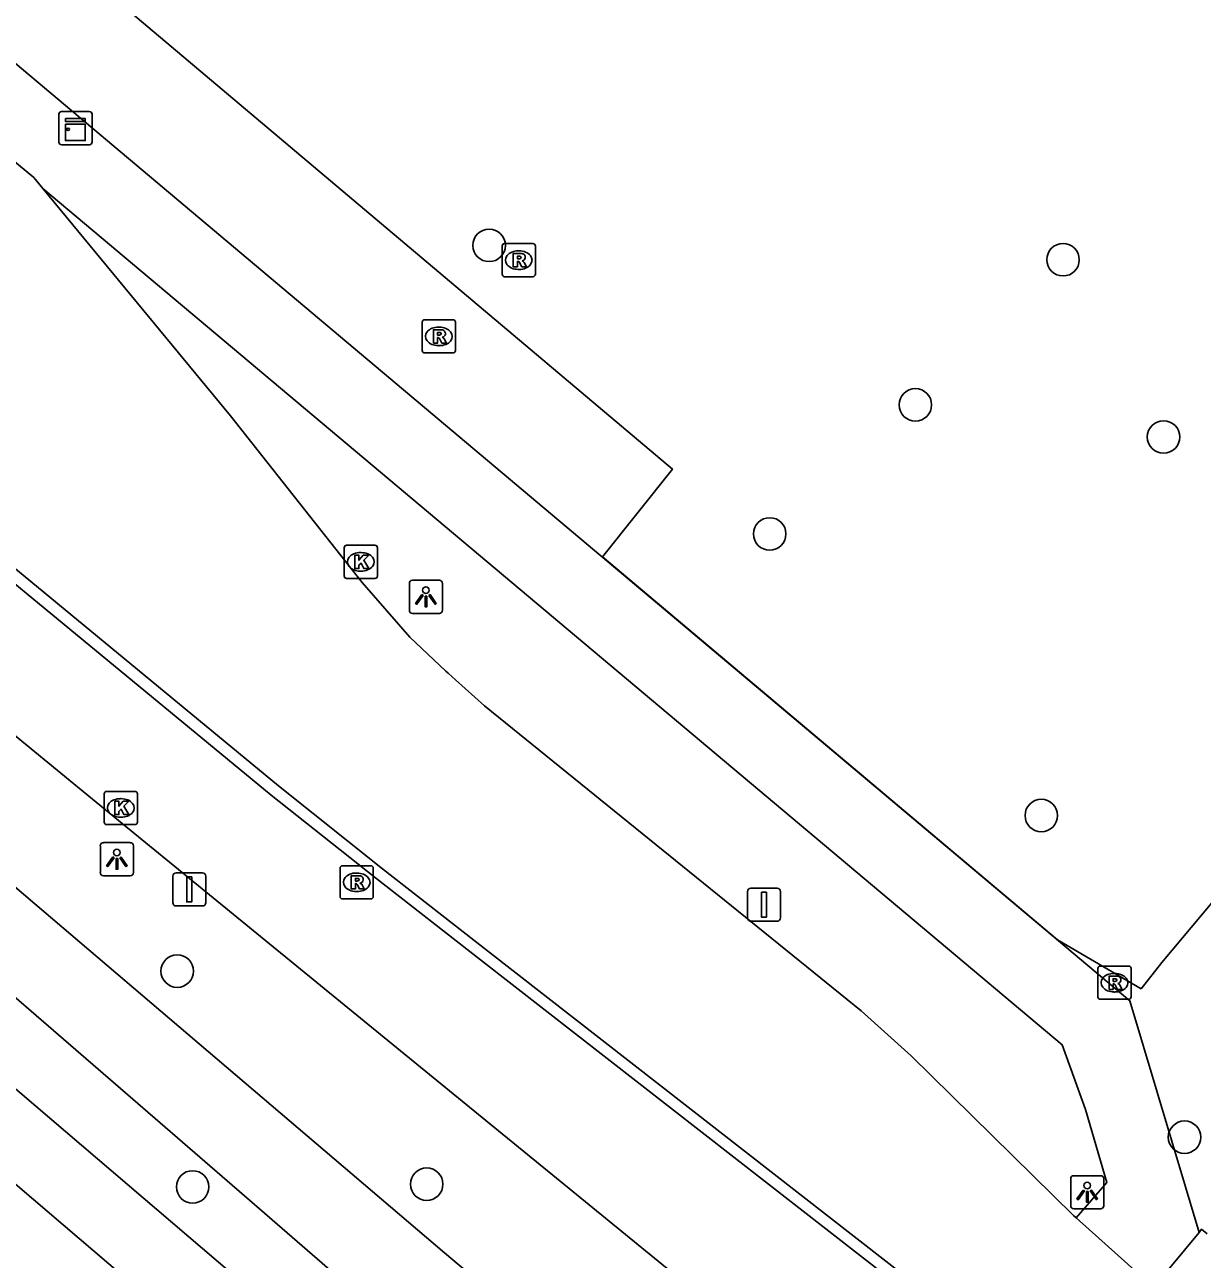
# Model space of a CAD drawing. Extents: x 161477 to 163040, y 383680 to 384868.
# Drawn here: x 161725.54 to 161760.98, y 384500.08 to 384537.26 of the extents above; entities that cross this region are included whole.
import ezdxf

# ---------------------------------------------------------------- set-up
doc = ezdxf.new("R2010")
doc.units = 0
for name, color, linetype in [('IMGEO_Afsluitpaal', 7, 'Continuous'), ('IMGEO_Boom', 7, 'Continuous'), ('IMGEO_Fietspad_gesloten', 7, 'Continuous'), ('IMGEO_Hek', 7, 'Continuous'), ('IMGEO_Kast', 7, 'Continuous'), ('IMGEO_Kolk', 7, 'Continuous'), ('IMGEO_Lichtpunt', 7, 'Continuous'), ('IMGEO_Rijbaan_lokaal_gesloten', 7, 'Continuous'), ('IMGEO_Rioolput', 7, 'Continuous'), ('IMGEO_Verkeersbordpaal', 7, 'Continuous'), ('IMGEO_Voetpad_gesloten', 7, 'Continuous'), ('IMGEO_Voetpad_open', 7, 'Continuous')]:
    doc.layers.add(name, color=color, linetype=linetype)

msp = doc.modelspace()

# ---------------------------------------------------------------- linework, layer by layer
at = {"layer": 'IMGEO_Afsluitpaal'}
for p, q in [((161747.395, 384511.26), (161748.185, 384511.26)), ((161748.185, 384511.26), (161747.395, 384511.26)), ((161747.295, 384510.36), (161747.295, 384511.16)), ((161747.295, 384511.16), (161747.295, 384510.36)), ((161748.285, 384511.16), (161748.285, 384510.36)), ((161748.285, 384510.36), (161748.285, 384511.16)), ((161748.185, 384510.26), (161747.395, 384510.26)), ((161747.395, 384510.26), (161748.185, 384510.26))]:
    msp.add_line(p, q, dxfattribs=at)
msp.add_lwpolyline([(161747.715, 384511.135), (161747.865, 384511.135), (161747.865, 384510.385), (161747.715, 384510.385), (161747.715, 384511.135)], dxfattribs=at)
for centre, start, end in [((161747.395, 384511.16), 90, 180), ((161747.395, 384511.16), 90, 180), ((161748.185, 384511.16), 0, 90), ((161748.185, 384511.16), 360, 90), ((161747.395, 384510.36), 180, 270), ((161747.395, 384510.36), 180, 270), ((161748.185, 384510.36), 270, 0), ((161748.185, 384510.36), 270, 0)]:
    msp.add_arc(centre, 0.1, start, end, dxfattribs=at)
at = {"layer": 'IMGEO_Boom'}
for centre in [(161739.518, 384530.612), (161756.792, 384530.181), (161752.347, 384525.811), (161759.817, 384524.844), (161747.963, 384521.924), (161756.137, 384513.445), (161730.13, 384508.76), (161760.449, 384503.759), (161730.595, 384502.262), (161737.64, 384502.344)]:
    msp.add_circle(centre, 0.489, dxfattribs=at)
at = {"layer": 'IMGEO_Fietspad_gesloten'}
for points in [[(161742.471, 384493.27), (161738.494, 384496.491), (161732.151, 384501.995), (161718.936, 384513.436), (161679.396, 384546.949)], [(161698.057, 384534.466), (161738.175, 384500.28), (161743.793, 384495.549), (161744.856, 384494.9), (161745.876, 384494.553)]]:
    msp.add_lwpolyline(points, dxfattribs=at)
at = {"layer": 'IMGEO_Hek'}
for points in [[(161694.364, 384566.706), (161703.664, 384558.776), (161724.439, 384541.249), (161745.033, 384523.877), (161742.926, 384521.23)], [(161756.621, 384509.705), (161742.926, 384521.23)], [(161780.237, 384505.953), (161766.67, 384517.26), (161759.763, 384509.02)], [(161756.621, 384509.705), (161759.147, 384508.23)], [(161759.147, 384508.23), (161759.763, 384509.02)]]:
    msp.add_lwpolyline(points, dxfattribs=at)
at = {"layer": 'IMGEO_Kast'}
for p, q in [((161726.644, 384534.643), (161727.485, 384534.643)), ((161727.485, 384534.643), (161726.644, 384534.643)), ((161726.569, 384533.718), (161726.569, 384534.559)), ((161726.569, 384534.559), (161726.569, 384533.718)), ((161727.569, 384534.568), (161727.569, 384533.727)), ((161727.569, 384533.727), (161727.569, 384534.568)), ((161727.494, 384533.643), (161726.653, 384533.643)), ((161726.653, 384533.643), (161727.494, 384533.643))]:
    msp.add_line(p, q, dxfattribs=at)
for points in [[(161726.764, 384534.433), (161727.364, 384534.433), (161727.364, 384534.348), (161726.764, 384534.348), (161726.764, 384534.433)], [(161726.764, 384534.258), (161727.364, 384534.258), (161727.364, 384533.769), (161726.764, 384533.769), (161726.764, 384534.258)]]:
    msp.add_lwpolyline(points, dxfattribs=at)
msp.add_circle((161726.848, 384534.107), 0.0377, dxfattribs=at)
for centre, start, end in [((161726.647, 384534.565), 92.4484, 184.2845), ((161726.647, 384534.565), 92.4484, 184.2845), ((161727.491, 384534.565), 2.4484, 94.2845), ((161727.491, 384534.565), 2.4484, 94.2845), ((161726.647, 384533.721), 182.4484, 274.2845), ((161726.647, 384533.721), 182.4484, 274.2845), ((161727.491, 384533.721), 272.4484, 4.2845), ((161727.491, 384533.721), 272.4484, 4.2845)]:
    msp.add_arc(centre, 0.0779, start, end, dxfattribs=at)
at = {"layer": 'IMGEO_Kolk'}
for p, q in [((161735.155, 384520.657), (161735.155, 384521.509)), ((161735.23, 384521.583), (161736.082, 384521.583)), ((161735.643, 384521.363), (161735.668, 384521.363)), ((161736.156, 384521.509), (161736.156, 384520.657)), ((161736.082, 384520.583), (161735.23, 384520.583)), ((161735.666, 384520.803), (161735.641, 384520.803)), ((161728.007, 384514.173), (161728.859, 384514.173)), ((161727.932, 384513.247), (161727.932, 384514.099)), ((161728.42, 384513.953), (161728.445, 384513.953)), ((161728.933, 384514.099), (161728.933, 384513.247)), ((161728.859, 384513.173), (161728.007, 384513.173)), ((161728.443, 384513.393), (161728.418, 384513.393))]:
    msp.add_line(p, q, dxfattribs=at)
for points in [[(161735.155, 384520.657), (161735.155, 384521.509)], [(161735.23, 384521.583), (161736.082, 384521.583)], [(161735.476, 384521.283), (161735.599, 384521.283), (161735.599, 384521.132), (161735.729, 384521.283), (161735.893, 384521.283), (161735.747, 384521.132), (161735.9, 384520.883), (161735.748, 384520.883), (161735.663, 384521.047), (161735.599, 384520.98), (161735.599, 384520.883), (161735.476, 384520.883), (161735.476, 384521.283)], [(161736.156, 384521.509), (161736.156, 384520.657)], [(161736.082, 384520.583), (161735.23, 384520.583)], [(161728.007, 384514.173), (161728.859, 384514.173)], [(161727.932, 384513.247), (161727.932, 384514.099)], [(161728.253, 384513.873), (161728.376, 384513.873), (161728.376, 384513.722), (161728.506, 384513.873), (161728.67, 384513.873), (161728.524, 384513.722), (161728.677, 384513.473), (161728.525, 384513.473), (161728.44, 384513.637), (161728.376, 384513.57), (161728.376, 384513.473), (161728.253, 384513.473), (161728.253, 384513.873)], [(161728.933, 384514.099), (161728.933, 384513.247)], [(161728.859, 384513.173), (161728.007, 384513.173)]]:
    msp.add_lwpolyline(points, dxfattribs=at)
for centre, start, end in [((161735.232, 384521.507), 91.552, 178.448), ((161735.232, 384521.507), 91.552, 178.448), ((161736.08, 384521.507), 1.552, 88.448), ((161736.08, 384521.507), 1.552, 88.448), ((161735.232, 384520.659), 181.552, 268.448), ((161735.232, 384520.659), 181.552, 268.448), ((161736.08, 384520.659), 271.552, 358.448), ((161736.08, 384520.659), 271.552, 358.448), ((161728.009, 384514.097), 91.552, 178.448), ((161728.009, 384514.097), 91.552, 178.448), ((161728.857, 384514.097), 1.552, 88.448), ((161728.857, 384514.097), 1.552, 88.448), ((161728.009, 384513.249), 181.552, 268.448), ((161728.009, 384513.249), 181.552, 268.448), ((161728.857, 384513.249), 271.552, 358.448), ((161728.857, 384513.249), 271.552, 358.448)]:
    msp.add_arc(centre, 0.0765, start, end, dxfattribs=at)
for centre, major_axis, ratio, start_param, end_param in [((161735.642, 384521.083), (-0.387, 0.002), 0.722429, 4.712389, 7.853982), ((161735.667, 384521.083), (-0.39, 0.002), 0.717154, 1.570796, 4.712389), ((161728.419, 384513.673), (-0.387, 0.002), 0.722429, 4.712389, 7.853982), ((161728.444, 384513.673), (-0.39, 0.002), 0.717154, 1.570796, 4.712389)]:
    msp.add_ellipse(centre, major_axis=major_axis, ratio=ratio, start_param=start_param, end_param=end_param, dxfattribs=at)
at = {"layer": 'IMGEO_Lichtpunt'}
for p, q in [((161738.02, 384520.528), (161737.212, 384520.528)), ((161738.02, 384520.528), (161737.212, 384520.528)), ((161737.118, 384520.433), (161737.118, 384519.626)), ((161737.118, 384520.433), (161737.118, 384519.626)), ((161738.114, 384519.626), (161738.114, 384520.433)), ((161738.114, 384519.626), (161738.114, 384520.433)), ((161737.212, 384519.532), (161738.02, 384519.532)), ((161737.212, 384519.532), (161738.02, 384519.532)), ((161727.817, 384512.533), (161727.817, 384511.726)), ((161727.817, 384512.533), (161727.817, 384511.726)), ((161728.719, 384512.628), (161727.911, 384512.628)), ((161728.719, 384512.628), (161727.911, 384512.628)), ((161728.813, 384511.726), (161728.813, 384512.533)), ((161728.813, 384511.726), (161728.813, 384512.533)), ((161727.911, 384511.632), (161728.719, 384511.632)), ((161727.911, 384511.632), (161728.719, 384511.632)), ((161757.022, 384502.504), (161757.022, 384501.697)), ((161757.022, 384502.504), (161757.022, 384501.697)), ((161757.924, 384502.599), (161757.116, 384502.599)), ((161757.924, 384502.599), (161757.116, 384502.599)), ((161758.018, 384501.697), (161758.018, 384502.504)), ((161758.018, 384501.697), (161758.018, 384502.504)), ((161757.116, 384501.603), (161757.924, 384501.603)), ((161757.116, 384501.603), (161757.924, 384501.603))]:
    msp.add_line(p, q, dxfattribs=at)
for points in [[(161737.492, 384520.097), (161737.531, 384520.069), (161737.343, 384519.807), (161737.305, 384519.834), (161737.492, 384520.097)], [(161737.594, 384520.049), (161737.641, 384520.049), (161737.641, 384519.727), (161737.594, 384519.727), (161737.594, 384520.049)], [(161737.704, 384520.069), (161737.742, 384520.096), (161737.929, 384519.834), (161737.89, 384519.806), (161737.704, 384520.069)], [(161728.191, 384512.197), (161728.23, 384512.169), (161728.042, 384511.907), (161728.004, 384511.934), (161728.191, 384512.197)], [(161728.293, 384512.149), (161728.34, 384512.149), (161728.34, 384511.827), (161728.293, 384511.827), (161728.293, 384512.149)], [(161728.403, 384512.169), (161728.441, 384512.196), (161728.628, 384511.934), (161728.589, 384511.906), (161728.403, 384512.169)], [(161757.396, 384502.168), (161757.435, 384502.14), (161757.247, 384501.878), (161757.209, 384501.905), (161757.396, 384502.168)], [(161757.498, 384502.12), (161757.545, 384502.12), (161757.545, 384501.798), (161757.498, 384501.798), (161757.498, 384502.12)], [(161757.608, 384502.14), (161757.646, 384502.167), (161757.833, 384501.905), (161757.794, 384501.877), (161757.608, 384502.14)]]:
    msp.add_lwpolyline(points, dxfattribs=at)
for centre in [(161737.617, 384520.231), (161728.316, 384512.331), (161757.521, 384502.302)]:
    msp.add_circle(centre, 0.0994, dxfattribs=at)
for centre, start, end in [((161737.212, 384520.433), 90, 180), ((161737.212, 384520.433), 90, 180), ((161738.02, 384520.433), 0, 90), ((161738.02, 384520.433), 0, 90), ((161737.212, 384519.626), 180, 270), ((161737.212, 384519.626), 180, 270), ((161738.02, 384519.626), 270, 0), ((161738.02, 384519.626), 270, 360), ((161727.911, 384512.533), 90, 180), ((161727.911, 384512.533), 90, 180), ((161728.719, 384512.533), 0, 90), ((161728.719, 384512.533), 0, 90), ((161727.911, 384511.726), 180, 270), ((161727.911, 384511.726), 180, 270), ((161728.719, 384511.726), 270, 0), ((161728.719, 384511.726), 270, 360), ((161757.116, 384502.504), 90, 180), ((161757.116, 384502.504), 90, 180), ((161757.924, 384502.504), 0, 90), ((161757.924, 384502.504), 0, 90), ((161757.116, 384501.697), 180, 270), ((161757.116, 384501.697), 180, 270), ((161757.924, 384501.697), 270, 0), ((161757.924, 384501.697), 270, 360)]:
    msp.add_arc(centre, 0.0946, start, end, dxfattribs=at)
at = {"layer": 'IMGEO_Rijbaan_lokaal_gesloten'}
for points in [[(161699.909, 384536.614), (161710.962, 384527.577), (161718.281, 384521.57), (161728.362, 384513.296), (161736.359, 384506.763), (161744.99, 384499.712), (161748.886, 384496.485), (161751.746, 384494.05)], [(161726.09, 384532.33), (161725.811, 384532.656), (161723.613, 384534.474)], [(161757.185, 384501.335), (161757.111, 384501.401), (161752.219, 384506.212), (161750.717, 384507.564), (161739.38, 384516.745), (161738.506, 384517.532), (161738.289, 384517.727), (161738.213, 384517.796), (161737.128, 384518.817), (161735.698, 384520.457), (161731.734, 384525.482), (161726.09, 384532.33)], [(161718.26, 384526.644), (161733.182, 384514.341), (161736.308, 384511.837), (161739.469, 384509.368), (161756.636, 384495.993)], [(161756.636, 384495.993), (161756.418, 384495.733), (161739.259, 384509.1), (161736.098, 384511.571), (161732.954, 384514.063), (161718.034, 384526.362)], [(161759.518, 384499.242), (161759.408, 384499.333), (161758.86, 384499.826), (161758.742, 384499.932), (161757.185, 384501.335)]]:
    msp.add_lwpolyline(points, dxfattribs=at)
at = {"layer": 'IMGEO_Rioolput'}
for p, q in [((161739.909, 384529.743), (161739.909, 384530.595)), ((161739.984, 384530.669), (161740.836, 384530.669)), ((161740.91, 384530.595), (161740.91, 384529.743)), ((161740.397, 384530.449), (161740.422, 384530.449)), ((161740.42, 384529.889), (161740.395, 384529.889)), ((161740.836, 384529.669), (161739.984, 384529.669)), ((161737.505, 384527.447), (161737.505, 384528.299)), ((161737.58, 384528.373), (161738.432, 384528.373)), ((161738.506, 384528.299), (161738.506, 384527.447)), ((161737.993, 384528.153), (161738.018, 384528.153)), ((161738.016, 384527.593), (161737.991, 384527.593)), ((161738.432, 384527.373), (161737.58, 384527.373)), ((161735.106, 384511.934), (161735.958, 384511.934)), ((161735.031, 384511.008), (161735.031, 384511.86)), ((161735.519, 384511.714), (161735.544, 384511.714)), ((161736.032, 384511.86), (161736.032, 384511.008)), ((161735.958, 384510.934), (161735.106, 384510.934)), ((161735.542, 384511.154), (161735.517, 384511.154)), ((161757.839, 384507.985), (161757.839, 384508.837)), ((161757.914, 384508.911), (161758.766, 384508.911)), ((161758.327, 384508.691), (161758.352, 384508.691)), ((161758.84, 384508.837), (161758.84, 384507.985)), ((161758.766, 384507.911), (161757.914, 384507.911)), ((161758.35, 384508.131), (161758.325, 384508.131))]:
    msp.add_line(p, q, dxfattribs=at)
for points in [[(161739.909, 384529.743), (161739.909, 384530.595)], [(161739.984, 384530.669), (161740.836, 384530.669)], [(161740.91, 384530.595), (161740.91, 384529.743)], [(161740.498, 384530.367), (161740.246, 384530.369), (161740.246, 384529.969)], [(161740.424, 384530.288), (161740.37, 384530.288), (161740.37, 384530.207)], [(161740.37, 384530.207), (161740.422, 384530.207)], [(161740.246, 384529.969), (161740.37, 384529.969), (161740.37, 384530.131), (161740.381, 384530.131)], [(161740.428, 384530.102), (161740.499, 384529.969), (161740.639, 384529.969), (161740.574, 384530.095)], [(161740.836, 384529.669), (161739.984, 384529.669)], [(161737.505, 384527.447), (161737.505, 384528.299)], [(161737.58, 384528.373), (161738.432, 384528.373)], [(161738.506, 384528.299), (161738.506, 384527.447)], [(161738.094, 384528.071), (161737.842, 384528.073), (161737.842, 384527.673)], [(161738.02, 384527.992), (161737.966, 384527.992), (161737.966, 384527.911)], [(161737.966, 384527.911), (161738.018, 384527.911)], [(161737.842, 384527.673), (161737.966, 384527.673), (161737.966, 384527.835), (161737.977, 384527.835)], [(161738.024, 384527.806), (161738.095, 384527.673), (161738.235, 384527.673), (161738.17, 384527.799)], [(161738.432, 384527.373), (161737.58, 384527.373)], [(161735.106, 384511.934), (161735.958, 384511.934)], [(161735.031, 384511.008), (161735.031, 384511.86)], [(161735.62, 384511.632), (161735.368, 384511.634), (161735.368, 384511.234)], [(161735.546, 384511.553), (161735.492, 384511.553), (161735.492, 384511.472)], [(161736.032, 384511.86), (161736.032, 384511.008)], [(161735.368, 384511.234), (161735.492, 384511.234), (161735.492, 384511.396), (161735.503, 384511.396)], [(161735.492, 384511.472), (161735.544, 384511.472)], [(161735.55, 384511.367), (161735.621, 384511.234), (161735.761, 384511.234), (161735.696, 384511.36)], [(161735.958, 384510.934), (161735.106, 384510.934)], [(161757.839, 384507.985), (161757.839, 384508.837)], [(161757.914, 384508.911), (161758.766, 384508.911)], [(161758.428, 384508.609), (161758.176, 384508.611), (161758.176, 384508.211)], [(161758.84, 384508.837), (161758.84, 384507.985)], [(161758.176, 384508.211), (161758.3, 384508.211), (161758.3, 384508.373), (161758.311, 384508.373)], [(161758.354, 384508.53), (161758.3, 384508.53), (161758.3, 384508.449)], [(161758.3, 384508.449), (161758.352, 384508.449)], [(161758.358, 384508.344), (161758.429, 384508.211), (161758.569, 384508.211), (161758.504, 384508.337)], [(161758.766, 384507.911), (161757.914, 384507.911)]]:
    msp.add_lwpolyline(points, dxfattribs=at)
for centre, radius, start, end in [((161739.986, 384530.593), 0.0765, 91.552, 178.448), ((161739.986, 384530.593), 0.0765, 91.552, 178.448), ((161740.834, 384530.593), 0.0765, 1.552, 88.448), ((161740.834, 384530.593), 0.0765, 1.552, 88.448), ((161740.406, 384530.396), 0.19, 274.7715, 282.9687), ((161740.43, 384530.192), 0.0964, 77.0061, 93.1865), ((161740.444, 384530.249), 0.0378, 276.6634, 79.6772), ((161740.497, 384530.257), 0.109, 350.3612, 89.416), ((161740.495, 384530.257), 0.112, 277.5842, 350.9817), ((161740.479, 384530.042), 0.108, 29.5134, 73.7905), ((161740.38, 384530.078), 0.0533, 26.0293, 88.6989), ((161739.986, 384529.745), 0.0765, 181.552, 268.448), ((161739.986, 384529.745), 0.0765, 181.552, 268.448), ((161740.834, 384529.745), 0.0765, 271.552, 358.448), ((161740.834, 384529.745), 0.0765, 271.552, 358.448), ((161737.582, 384528.297), 0.0765, 91.552, 178.448), ((161737.582, 384528.297), 0.0765, 91.552, 178.448), ((161738.43, 384528.297), 0.0765, 1.552, 88.448), ((161738.43, 384528.297), 0.0765, 1.552, 88.448), ((161738.002, 384528.1), 0.19, 274.7715, 282.9687), ((161738.026, 384527.896), 0.0964, 77.0061, 93.1865), ((161738.04, 384527.953), 0.0378, 276.6634, 79.6772), ((161738.093, 384527.961), 0.109, 350.3612, 89.416), ((161738.091, 384527.961), 0.112, 277.5842, 350.9817), ((161737.976, 384527.782), 0.0533, 26.0293, 88.6989), ((161738.075, 384527.746), 0.108, 29.5134, 73.7905), ((161737.582, 384527.449), 0.0765, 181.552, 268.448), ((161737.582, 384527.449), 0.0765, 181.552, 268.448), ((161738.43, 384527.449), 0.0765, 271.552, 358.448), ((161738.43, 384527.449), 0.0765, 271.552, 358.448), ((161735.108, 384511.858), 0.0765, 91.552, 178.448), ((161735.108, 384511.858), 0.0765, 91.552, 178.448), ((161735.956, 384511.858), 0.0765, 1.552, 88.448), ((161735.956, 384511.858), 0.0765, 1.552, 88.448), ((161735.552, 384511.457), 0.0964, 77.0061, 93.1865), ((161735.619, 384511.522), 0.109, 350.3612, 89.416), ((161735.502, 384511.343), 0.0533, 26.0293, 88.6989), ((161735.528, 384511.661), 0.19, 274.7715, 282.9687), ((161735.566, 384511.514), 0.0378, 276.6634, 79.6772), ((161735.617, 384511.522), 0.112, 277.5842, 350.9817), ((161735.601, 384511.307), 0.108, 29.5134, 73.7905), ((161735.108, 384511.01), 0.0765, 181.552, 268.448), ((161735.108, 384511.01), 0.0765, 181.552, 268.448), ((161735.956, 384511.01), 0.0765, 271.552, 358.448), ((161735.956, 384511.01), 0.0765, 271.552, 358.448), ((161757.916, 384508.835), 0.0765, 91.552, 178.448), ((161757.916, 384508.835), 0.0765, 91.552, 178.448), ((161758.427, 384508.499), 0.109, 350.3612, 89.416), ((161758.764, 384508.835), 0.0765, 1.552, 88.448), ((161758.764, 384508.835), 0.0765, 1.552, 88.448), ((161758.31, 384508.32), 0.0533, 26.0293, 88.6989), ((161758.336, 384508.638), 0.19, 274.7715, 282.9687), ((161758.36, 384508.434), 0.0964, 77.0061, 93.1865), ((161758.374, 384508.491), 0.0378, 276.6634, 79.6772), ((161758.425, 384508.499), 0.112, 277.5842, 350.9817), ((161758.409, 384508.284), 0.108, 29.5134, 73.7905), ((161757.916, 384507.987), 0.0765, 181.552, 268.448), ((161757.916, 384507.987), 0.0765, 181.552, 268.448), ((161758.764, 384507.987), 0.0765, 271.552, 358.448), ((161758.764, 384507.987), 0.0765, 271.552, 358.448)]:
    msp.add_arc(centre, radius, start, end, dxfattribs=at)
for centre, major_axis, ratio, start_param, end_param in [((161740.396, 384530.169), (-0.387, 0.002), 0.722429, 4.712389, 7.853982), ((161740.421, 384530.169), (-0.39, 0.002), 0.717154, 1.570796, 4.712389), ((161737.992, 384527.873), (-0.387, 0.002), 0.722429, 4.712389, 7.853982), ((161738.017, 384527.873), (-0.39, 0.002), 0.717154, 1.570796, 4.712389), ((161735.518, 384511.434), (-0.387, 0.002), 0.722429, 4.712389, 7.853982), ((161735.543, 384511.434), (-0.39, 0.002), 0.717154, 1.570796, 4.712389), ((161758.326, 384508.411), (-0.387, 0.002), 0.722429, 4.712389, 7.853982), ((161758.351, 384508.411), (-0.39, 0.002), 0.717154, 1.570796, 4.712389)]:
    msp.add_ellipse(centre, major_axis=major_axis, ratio=ratio, start_param=start_param, end_param=end_param, dxfattribs=at)
at = {"layer": 'IMGEO_Verkeersbordpaal'}
for p, q in [((161729.998, 384510.821), (161729.998, 384511.621)), ((161729.998, 384511.621), (161729.998, 384510.821)), ((161730.098, 384511.721), (161730.888, 384511.721)), ((161730.888, 384511.721), (161730.098, 384511.721)), ((161730.988, 384511.621), (161730.988, 384510.821)), ((161730.988, 384510.821), (161730.988, 384511.621)), ((161730.888, 384510.721), (161730.098, 384510.721)), ((161730.098, 384510.721), (161730.888, 384510.721))]:
    msp.add_line(p, q, dxfattribs=at)
msp.add_lwpolyline([(161730.418, 384511.596), (161730.568, 384511.596), (161730.568, 384510.846), (161730.418, 384510.846), (161730.418, 384511.596)], dxfattribs=at)
for centre, start, end in [((161730.098, 384511.621), 90, 180), ((161730.098, 384511.621), 90, 180), ((161730.888, 384511.621), 0, 90), ((161730.888, 384511.621), 360, 90), ((161730.098, 384510.821), 180, 270), ((161730.098, 384510.821), 180, 270), ((161730.888, 384510.821), 270, 0), ((161730.888, 384510.821), 270, 0)]:
    msp.add_arc(centre, 0.1, start, end, dxfattribs=at)
at = {"layer": 'IMGEO_Voetpad_gesloten'}
for points in [[(161760.886, 384500.893), (161759.565, 384499.296), (161759.518, 384499.242)], [(161760.886, 384500.893), (161760.961, 384500.987), (161761.131, 384500.854)]]:
    msp.add_lwpolyline(points, dxfattribs=at)
at = {"layer": 'IMGEO_Voetpad_open'}
for points in [[(161692.773, 384563.441), (161758.806, 384507.866), (161760.886, 384500.893)], [(161746.134, 384487.423), (161731.371, 384500), (161681.058, 384542.99), (161677.753, 384545.804)], [(161676.741, 384543.785), (161680.014, 384540.993), (161709.781, 384515.739), (161723.453, 384503.883), (161744.705, 384485.735)], [(161757.185, 384501.335), (161758.111, 384502.394), (161757.471, 384504.592), (161756.765, 384506.541), (161726.09, 384532.33)]]:
    msp.add_lwpolyline(points, dxfattribs=at)

doc.saveas('drawing.dxf')
